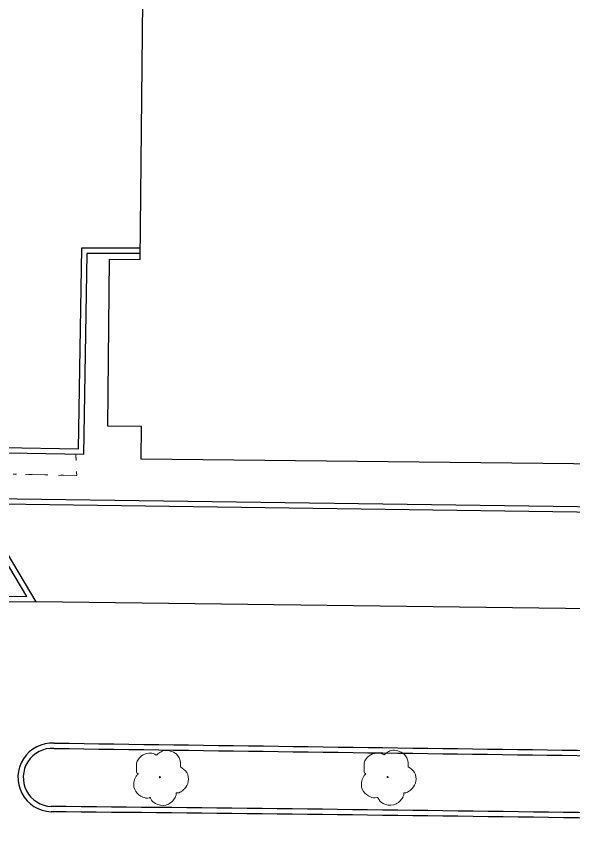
# Model space of a CAD drawing. Extents: x 2362213 to 2366494, y 6968794 to 6978110.
# Drawn here: x 2364013.8 to 2364114.7, y 6974065.9 to 6974212.3 of the extents above; entities that cross this region are included whole.
import ezdxf

# ---------------------------------------------------------------- set-up
doc = ezdxf.new("R2010")
doc.units = 0
doc.header["$LTSCALE"] = 1.9
doc.linetypes.add('DOTTED', pattern=[1.5, 0.3, -1.2])
for name, color, linetype, lineweight in [('11', 7, 'Continuous', 25), ('13', 7, 'Continuous', 13), ('2', 7, 'Continuous', 25), ('29', 7, 'Continuous', 13)]:
    doc.layers.add(name, color=color, linetype=linetype, lineweight=lineweight)

msp = doc.modelspace()

# ---------------------------------------------------------------- linework, layer by layer
at = {"layer": '11'}
msp.add_lwpolyline([(2364144.173, 6974136.985), (2364137.241, 6974137.059), (2364137.178, 6974131.037), (2364036.453, 6974132.088), (2364036.517, 6974138.009), (2364030.416, 6974138.07), (2364030.728, 6974168.335), (2364036.279, 6974168.278), (2364040.197, 6974548.623), (2364035.326, 6974548.677), (2364035.651, 6974578.622), (2364041.412, 6974578.557), (2364041.481, 6974584.967), (2364142.886, 6974583.873), (2364142.818, 6974577.402), (2364148.538, 6974577.346)], close=True, dxfattribs=at)
at = {"layer": '13'}
for p, q in [((2364024.695, 6974131.846), (2364024.644, 6974132.955)), ((2364015.518, 6974129.358), (2364019.519, 6974129.266))]:
    msp.add_line(p, q, dxfattribs=at)
at = {"layer": '13', "linetype": 'DOTTED'}
msp.add_lwpolyline([(2364007.229, 6974125.009), (2364004.755, 6974129.626), (2364024.811, 6974129.137), (2364024.644, 6974132.955)], dxfattribs=at)
at = {"layer": '13'}
msp.add_lwpolyline([(2364021.52, 6974129.215), (2364024.811, 6974129.137), (2364024.784, 6974129.846)], dxfattribs=at)
at = {"layer": '2'}
msp.add_line((2364147.191, 6974104.601), (2364017.488, 6974106.266), dxfattribs=at)
for points in [[(2364036.299, 6974170.338), (2364025.659, 6974170.317), (2364025.065, 6974133.909), (2363984.236, 6974134.66), (2363983.866, 6974106.326), (2364017.488, 6974106.266), (2364006.848, 6974124.055), (2364137.041, 6974122.265), (2364147.191, 6974104.601), (2364219.213, 6974103.717)], [(2364036.298, 6974169.378), (2364026.608, 6974169.356), (2364026.005, 6974132.928), (2363985.186, 6974133.679), (2363984.837, 6974107.285), (2364015.789, 6974107.23), (2364005.139, 6974125.039), (2364137.602, 6974123.22), (2364147.752, 6974105.556), (2364219.224, 6974104.677)]]:
    msp.add_lwpolyline(points, dxfattribs=at)
for centre, radius, start, end in [((2364020.386, 6974074.47), 6.225, 86.90531, 267.9233), ((2365753.577, 7098067.908), 123999.332, 269.19928, 269.27934), ((2364020.386, 6974074.47), 5.265, 86.90531, 267.9233), ((2365753.577, 7098067.908), 124000.292, 269.19928, 269.27934), ((2363819.694, 6952821.95), 21248.205, 88.98829, 89.45941), ((2363819.694, 6952821.95), 21247.245, 88.98829, 89.45941)]:
    msp.add_arc(centre, radius, start, end, dxfattribs=at)
at = {"layer": '29'}
for centre in [(2364039.882, 6974074.508), (2364081.114, 6974074.53)]:
    msp.add_circle(centre, 0.1, dxfattribs=at)
for points in [[(2364035.917, 6974075.08), (2364035.937, 6974075.09), (2364035.856, 6974075.159), (2364035.62, 6974075.787), (2364035.658, 6974077.067), (2364036.546, 6974078.366), (2364037.85, 6974078.848), (2364038.972, 6974078.659), (2364039.203, 6974078.531), (2364039.273, 6974078.532), (2364039.323, 6974078.572), (2364039.67, 6974078.866), (2364040.536, 6974079.314), (2364041.747, 6974079.246), (2364042.862, 6974078.656), (2364043.596, 6974077.233), (2364043.604, 6974076.373)], [(2364077.149, 6974075.102), (2364077.169, 6974075.113), (2364077.088, 6974075.182), (2364076.852, 6974075.81), (2364076.89, 6974077.09), (2364077.777, 6974078.389), (2364079.083, 6974078.871), (2364080.205, 6974078.682), (2364080.436, 6974078.554), (2364080.506, 6974078.555), (2364080.556, 6974078.595), (2364080.903, 6974078.888), (2364081.769, 6974079.337), (2364082.979, 6974079.268), (2364084.094, 6974078.679), (2364084.828, 6974077.256), (2364084.836, 6974076.396)], [(2364043.594, 6974076.393), (2364044.734, 6974075.334), (2364045.019, 6974073.746), (2364044.312, 6974072.42), (2364043.657, 6974071.873), (2364042.989, 6974071.657), (2364042.839, 6974071.646), (2364042.82, 6974071.535), (2364042.499, 6974070.632), (2364040.96, 6974069.467), (2364039.067, 6974069.75), (2364038.168, 6974070.691), (2364038.097, 6974070.82), (2364037.977, 6974070.799), (2364036.767, 6974070.918), (2364035.497, 6974071.916), (2364035.152, 6974073.553), (2364035.522, 6974074.576), (2364035.848, 6974075.019), (2364035.917, 6974075.07)], [(2364084.826, 6974076.416), (2364085.966, 6974075.356), (2364086.251, 6974073.769), (2364085.543, 6974072.442), (2364084.889, 6974071.896), (2364084.221, 6974071.68), (2364084.071, 6974071.668), (2364084.052, 6974071.558), (2364083.73, 6974070.655), (2364082.192, 6974069.489), (2364080.3, 6974069.772), (2364079.401, 6974070.714), (2364079.329, 6974070.843), (2364079.21, 6974070.822), (2364077.998, 6974070.94), (2364076.729, 6974071.938), (2364076.382, 6974073.575), (2364076.754, 6974074.599), (2364077.079, 6974075.042), (2364077.149, 6974075.092)]]:
    msp.add_spline(points, degree=3, dxfattribs=at)

doc.saveas('drawing.dxf')
